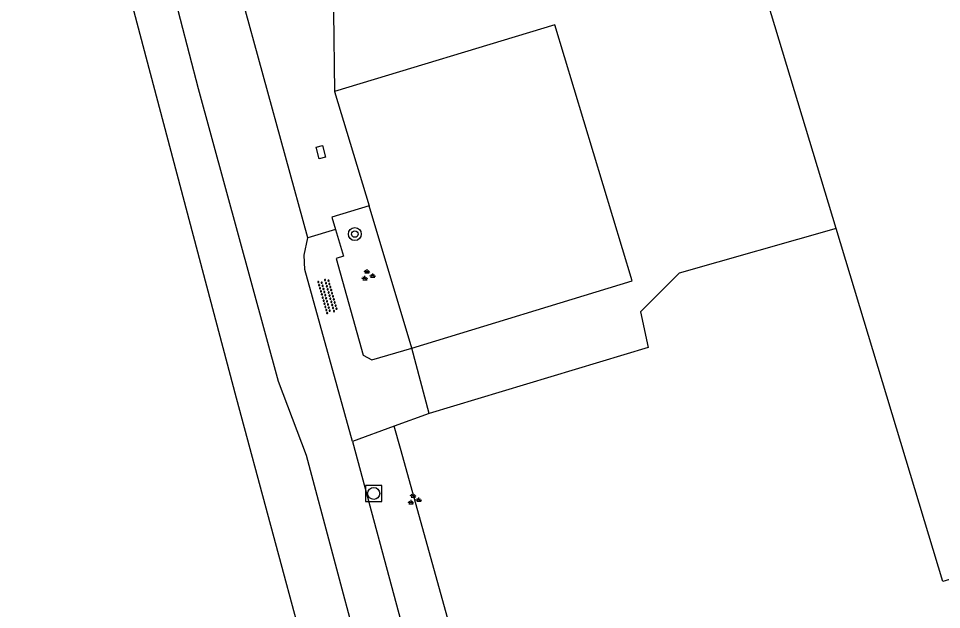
# Model space of a CAD drawing. Extents: x 124000 to 129000, y 395500 to 397503.
# Drawn here: x 126731.1 to 126788.3, y 397002.7 to 397039.3 of the extents above; entities that cross this region are included whole.
import ezdxf

# ---------------------------------------------------------------- set-up
doc = ezdxf.new("R2010")
doc.units = 0
for name, color, linetype in [('gg-afsc-draadraster', 7, 'Continuous'), ('gg-afsc-lijn draadraster', 7, 'Continuous'), ('gg-bbg-bijgebouw', 7, 'Continuous'), ('gg-knt-verharding', 7, 'Continuous'), ('gt-grn-groengrens', 7, 'Continuous'), ('gt-grn-weggrens', 7, 'Continuous'), ('gt-symb-boom', 7, 'Continuous'), ('gt-symb-groenvak', 7, 'Continuous'), ('gt-symb-kolk center center', 7, 'Continuous'), ('gt-symb-overige verharding', 7, 'Continuous'), ('gt-symb-rioolschacht', 7, 'Continuous')]:
    doc.layers.add(name, color=color, linetype=linetype)

# ---------------------------------------------------------------- blocks, each defined once
blk = doc.blocks.new('gt0-GRVAK')
at = {"layer": 'gt-symb-groenvak'}
for p, q in [((-0.11, 0.189), (-0.228, 0.24)), ((-0.182, 0.153), (0.088, 0.153)), ((-0.091, 0.211), (-0.156, 0.322)), ((-0.047, 0.214), (-0.047, 0.393)), ((-0.004, 0.211), (0.061, 0.322)), ((0.015, 0.189), (0.133, 0.24)), ((0.262, -0.052), (0.197, 0.059)), ((0.305, -0.049), (0.305, 0.13)), ((0.349, -0.052), (0.414, 0.059)), ((-0.245, -0.228), (-0.363, -0.177)), ((-0.318, -0.264), (-0.047, -0.264)), ((-0.226, -0.206), (-0.291, -0.095)), ((-0.183, -0.203), (-0.183, -0.024)), ((-0.139, -0.206), (-0.074, -0.095)), ((-0.12, -0.228), (-0.002, -0.177)), ((0.243, -0.074), (0.125, -0.023)), ((0.17, -0.11), (0.441, -0.11)), ((0.368, -0.074), (0.486, -0.023))]:
    blk.add_line(p, q, dxfattribs=at)
blk = doc.blocks.new('gt0-RS')
at = {"layer": 'gt-symb-rioolschacht'}
blk.add_lwpolyline([(-0.5, -0.5), (0.5, -0.5), (0.5, 0.5), (-0.5, 0.5)], close=True, dxfattribs=at)
blk.add_circle((0, 0), 0.375, dxfattribs=at)
blk = doc.blocks.new('gt0-OVH')
at = {"layer": 'gt-symb-overige verharding'}
for points in [[(-0.972, 0.298), (-0.967, 0.308), (-0.965, 0.319), (-0.966, 0.33), (-0.971, 0.34), (-0.978, 0.348), (-0.988, 0.353), (-0.999, 0.355), (-1.01, 0.354), (-1.02, 0.349), (-1.028, 0.342), (-1.033, 0.332), (-1.035, 0.321), (-1.034, 0.31), (-1.029, 0.3), (-1.022, 0.292), (-1.012, 0.287), (-1.001, 0.285), (-0.99, 0.286), (-0.98, 0.291)], [(-0.872, 0.106), (-0.867, 0.116), (-0.865, 0.126), (-0.866, 0.137), (-0.871, 0.147), (-0.878, 0.156), (-0.888, 0.161), (-0.899, 0.163), (-0.91, 0.162), (-0.92, 0.157), (-0.928, 0.15), (-0.933, 0.14), (-0.935, 0.129), (-0.934, 0.118), (-0.929, 0.108), (-0.922, 0.1), (-0.912, 0.095), (-0.901, 0.092), (-0.89, 0.094), (-0.88, 0.098)], [(-0.772, 0.298), (-0.767, 0.308), (-0.765, 0.319), (-0.766, 0.33), (-0.771, 0.34), (-0.778, 0.348), (-0.788, 0.353), (-0.799, 0.355), (-0.81, 0.354), (-0.82, 0.349), (-0.828, 0.342), (-0.833, 0.332), (-0.835, 0.321), (-0.834, 0.31), (-0.829, 0.3), (-0.822, 0.292), (-0.812, 0.287), (-0.801, 0.285), (-0.79, 0.286), (-0.78, 0.291)], [(-0.672, 0.106), (-0.667, 0.116), (-0.665, 0.126), (-0.666, 0.137), (-0.671, 0.147), (-0.678, 0.156), (-0.688, 0.161), (-0.699, 0.163), (-0.71, 0.162), (-0.72, 0.157), (-0.728, 0.15), (-0.733, 0.14), (-0.735, 0.129), (-0.734, 0.118), (-0.729, 0.108), (-0.722, 0.1), (-0.712, 0.095), (-0.701, 0.092), (-0.69, 0.094), (-0.68, 0.098)], [(-0.572, 0.298), (-0.567, 0.308), (-0.565, 0.319), (-0.566, 0.33), (-0.571, 0.34), (-0.578, 0.348), (-0.588, 0.353), (-0.599, 0.355), (-0.61, 0.354), (-0.62, 0.349), (-0.628, 0.342), (-0.633, 0.332), (-0.635, 0.321), (-0.634, 0.31), (-0.629, 0.3), (-0.622, 0.292), (-0.612, 0.287), (-0.601, 0.285), (-0.59, 0.286), (-0.58, 0.291)], [(-0.472, 0.106), (-0.467, 0.116), (-0.465, 0.126), (-0.466, 0.137), (-0.471, 0.147), (-0.478, 0.156), (-0.488, 0.161), (-0.499, 0.163), (-0.51, 0.162), (-0.52, 0.157), (-0.528, 0.15), (-0.533, 0.14), (-0.535, 0.129), (-0.534, 0.118), (-0.529, 0.108), (-0.522, 0.1), (-0.512, 0.095), (-0.501, 0.092), (-0.49, 0.094), (-0.48, 0.098)], [(-0.372, 0.298), (-0.367, 0.308), (-0.365, 0.319), (-0.366, 0.33), (-0.371, 0.34), (-0.378, 0.348), (-0.388, 0.353), (-0.399, 0.355), (-0.41, 0.354), (-0.42, 0.349), (-0.428, 0.342), (-0.433, 0.332), (-0.435, 0.321), (-0.434, 0.31), (-0.429, 0.3), (-0.422, 0.292), (-0.412, 0.287), (-0.401, 0.285), (-0.39, 0.286), (-0.38, 0.291)], [(-0.272, 0.106), (-0.267, 0.116), (-0.265, 0.126), (-0.266, 0.137), (-0.271, 0.147), (-0.278, 0.156), (-0.288, 0.161), (-0.299, 0.163), (-0.31, 0.162), (-0.32, 0.157), (-0.328, 0.15), (-0.333, 0.14), (-0.335, 0.129), (-0.334, 0.118), (-0.329, 0.108), (-0.322, 0.1), (-0.312, 0.095), (-0.301, 0.092), (-0.29, 0.094), (-0.28, 0.098)], [(-0.172, 0.298), (-0.167, 0.308), (-0.165, 0.319), (-0.166, 0.33), (-0.171, 0.34), (-0.178, 0.348), (-0.188, 0.353), (-0.199, 0.355), (-0.21, 0.354), (-0.22, 0.349), (-0.228, 0.342), (-0.233, 0.332), (-0.235, 0.321), (-0.234, 0.31), (-0.229, 0.3), (-0.222, 0.292), (-0.212, 0.287), (-0.201, 0.285), (-0.19, 0.286), (-0.18, 0.291)], [(-0.072, 0.106), (-0.067, 0.116), (-0.065, 0.126), (-0.066, 0.137), (-0.071, 0.147), (-0.078, 0.156), (-0.088, 0.161), (-0.099, 0.163), (-0.11, 0.162), (-0.12, 0.157), (-0.128, 0.15), (-0.133, 0.14), (-0.135, 0.129), (-0.134, 0.118), (-0.129, 0.108), (-0.122, 0.1), (-0.112, 0.095), (-0.101, 0.092), (-0.09, 0.094), (-0.08, 0.098)], [(0.028, 0.298), (0.033, 0.308), (0.035, 0.319), (0.034, 0.33), (0.029, 0.34), (0.022, 0.348), (0.012, 0.353), (0.001, 0.355), (-0.01, 0.354), (-0.02, 0.349), (-0.028, 0.342), (-0.033, 0.332), (-0.035, 0.321), (-0.034, 0.31), (-0.029, 0.3), (-0.022, 0.292), (-0.012, 0.287), (-0.001, 0.285), (0.01, 0.286), (0.02, 0.291)], [(0.128, 0.106), (0.133, 0.116), (0.135, 0.126), (0.134, 0.137), (0.129, 0.147), (0.122, 0.156), (0.112, 0.161), (0.101, 0.163), (0.09, 0.162), (0.08, 0.157), (0.072, 0.15), (0.067, 0.14), (0.065, 0.129), (0.066, 0.118), (0.071, 0.108), (0.078, 0.1), (0.088, 0.095), (0.099, 0.092), (0.11, 0.094), (0.12, 0.098)], [(0.228, 0.298), (0.233, 0.308), (0.235, 0.319), (0.234, 0.33), (0.229, 0.34), (0.222, 0.348), (0.212, 0.353), (0.201, 0.355), (0.19, 0.354), (0.18, 0.349), (0.172, 0.342), (0.167, 0.332), (0.165, 0.321), (0.166, 0.31), (0.171, 0.3), (0.178, 0.292), (0.188, 0.287), (0.199, 0.285), (0.21, 0.286), (0.22, 0.291)], [(0.328, 0.106), (0.333, 0.116), (0.335, 0.126), (0.334, 0.137), (0.329, 0.147), (0.322, 0.156), (0.312, 0.161), (0.301, 0.163), (0.29, 0.162), (0.28, 0.157), (0.272, 0.15), (0.267, 0.14), (0.265, 0.129), (0.266, 0.118), (0.271, 0.108), (0.278, 0.1), (0.288, 0.095), (0.299, 0.092), (0.31, 0.094), (0.32, 0.098)], [(0.428, 0.298), (0.433, 0.308), (0.435, 0.319), (0.434, 0.33), (0.429, 0.34), (0.422, 0.348), (0.412, 0.353), (0.401, 0.355), (0.39, 0.354), (0.38, 0.349), (0.372, 0.342), (0.367, 0.332), (0.365, 0.321), (0.366, 0.31), (0.371, 0.3), (0.378, 0.292), (0.388, 0.287), (0.399, 0.285), (0.41, 0.286), (0.42, 0.291)], [(0.528, 0.106), (0.533, 0.116), (0.535, 0.126), (0.534, 0.137), (0.529, 0.147), (0.522, 0.156), (0.512, 0.161), (0.501, 0.163), (0.49, 0.162), (0.48, 0.157), (0.472, 0.15), (0.467, 0.14), (0.465, 0.129), (0.466, 0.118), (0.471, 0.108), (0.478, 0.1), (0.488, 0.095), (0.499, 0.092), (0.51, 0.094), (0.52, 0.098)], [(0.628, 0.298), (0.633, 0.308), (0.635, 0.319), (0.634, 0.33), (0.629, 0.34), (0.622, 0.348), (0.612, 0.353), (0.601, 0.355), (0.59, 0.354), (0.58, 0.349), (0.572, 0.342), (0.567, 0.332), (0.565, 0.321), (0.566, 0.31), (0.571, 0.3), (0.578, 0.292), (0.588, 0.287), (0.599, 0.285), (0.61, 0.286), (0.62, 0.291)], [(0.728, 0.106), (0.733, 0.116), (0.735, 0.126), (0.734, 0.137), (0.729, 0.147), (0.722, 0.156), (0.712, 0.161), (0.701, 0.163), (0.69, 0.162), (0.68, 0.157), (0.672, 0.15), (0.667, 0.14), (0.665, 0.129), (0.666, 0.118), (0.671, 0.108), (0.678, 0.1), (0.688, 0.095), (0.699, 0.092), (0.71, 0.094), (0.72, 0.098)], [(0.828, 0.298), (0.833, 0.308), (0.835, 0.319), (0.834, 0.33), (0.829, 0.34), (0.822, 0.348), (0.812, 0.353), (0.801, 0.355), (0.79, 0.354), (0.78, 0.349), (0.772, 0.342), (0.767, 0.332), (0.765, 0.321), (0.766, 0.31), (0.771, 0.3), (0.778, 0.292), (0.788, 0.287), (0.799, 0.285), (0.81, 0.286), (0.82, 0.291)], [(0.928, 0.106), (0.933, 0.116), (0.935, 0.126), (0.934, 0.137), (0.929, 0.147), (0.922, 0.156), (0.912, 0.161), (0.901, 0.163), (0.89, 0.162), (0.88, 0.157), (0.872, 0.15), (0.867, 0.14), (0.865, 0.129), (0.866, 0.118), (0.871, 0.108), (0.878, 0.1), (0.888, 0.095), (0.899, 0.092), (0.91, 0.094), (0.92, 0.098)], [(1.028, 0.298), (1.033, 0.308), (1.035, 0.319), (1.034, 0.33), (1.029, 0.34), (1.022, 0.348), (1.012, 0.353), (1.001, 0.355), (0.99, 0.354), (0.98, 0.349), (0.972, 0.342), (0.967, 0.332), (0.965, 0.321), (0.966, 0.31), (0.971, 0.3), (0.978, 0.292), (0.988, 0.287), (0.999, 0.285), (1.01, 0.286), (1.02, 0.291)], [(-0.972, -0.142), (-0.967, -0.132), (-0.965, -0.121), (-0.966, -0.11), (-0.971, -0.1), (-0.978, -0.092), (-0.988, -0.087), (-0.999, -0.085), (-1.01, -0.086), (-1.02, -0.091), (-1.028, -0.098), (-1.033, -0.108), (-1.035, -0.119), (-1.034, -0.13), (-1.029, -0.14), (-1.022, -0.148), (-1.012, -0.153), (-1.001, -0.155), (-0.99, -0.154), (-0.98, -0.149)], [(-0.872, -0.334), (-0.867, -0.324), (-0.865, -0.314), (-0.866, -0.303), (-0.871, -0.293), (-0.878, -0.284), (-0.888, -0.279), (-0.899, -0.277), (-0.91, -0.278), (-0.92, -0.283), (-0.928, -0.29), (-0.933, -0.3), (-0.935, -0.311), (-0.934, -0.322), (-0.929, -0.332), (-0.922, -0.34), (-0.912, -0.345), (-0.901, -0.348), (-0.89, -0.346), (-0.88, -0.342)], [(-0.772, -0.142), (-0.767, -0.132), (-0.765, -0.121), (-0.766, -0.11), (-0.771, -0.1), (-0.778, -0.092), (-0.788, -0.087), (-0.799, -0.085), (-0.81, -0.086), (-0.82, -0.091), (-0.828, -0.098), (-0.833, -0.108), (-0.835, -0.119), (-0.834, -0.13), (-0.829, -0.14), (-0.822, -0.148), (-0.812, -0.153), (-0.801, -0.155), (-0.79, -0.154), (-0.78, -0.149)], [(-0.672, -0.334), (-0.667, -0.324), (-0.665, -0.314), (-0.666, -0.303), (-0.671, -0.293), (-0.678, -0.284), (-0.688, -0.279), (-0.699, -0.277), (-0.71, -0.278), (-0.72, -0.283), (-0.728, -0.29), (-0.733, -0.3), (-0.735, -0.311), (-0.734, -0.322), (-0.729, -0.332), (-0.722, -0.34), (-0.712, -0.345), (-0.701, -0.348), (-0.69, -0.346), (-0.68, -0.342)], [(-0.572, -0.142), (-0.567, -0.132), (-0.565, -0.121), (-0.566, -0.11), (-0.571, -0.1), (-0.578, -0.092), (-0.588, -0.087), (-0.599, -0.085), (-0.61, -0.086), (-0.62, -0.091), (-0.628, -0.098), (-0.633, -0.108), (-0.635, -0.119), (-0.634, -0.13), (-0.629, -0.14), (-0.622, -0.148), (-0.612, -0.153), (-0.601, -0.155), (-0.59, -0.154), (-0.58, -0.149)], [(-0.472, -0.334), (-0.467, -0.324), (-0.465, -0.314), (-0.466, -0.303), (-0.471, -0.293), (-0.478, -0.284), (-0.488, -0.279), (-0.499, -0.277), (-0.51, -0.278), (-0.52, -0.283), (-0.528, -0.29), (-0.533, -0.3), (-0.535, -0.311), (-0.534, -0.322), (-0.529, -0.332), (-0.522, -0.34), (-0.512, -0.345), (-0.501, -0.348), (-0.49, -0.346), (-0.48, -0.342)], [(-0.372, -0.142), (-0.367, -0.132), (-0.365, -0.121), (-0.366, -0.11), (-0.371, -0.1), (-0.378, -0.092), (-0.388, -0.087), (-0.399, -0.085), (-0.41, -0.086), (-0.42, -0.091), (-0.428, -0.098), (-0.433, -0.108), (-0.435, -0.119), (-0.434, -0.13), (-0.429, -0.14), (-0.422, -0.148), (-0.412, -0.153), (-0.401, -0.155), (-0.39, -0.154), (-0.38, -0.149)], [(-0.272, -0.334), (-0.267, -0.324), (-0.265, -0.314), (-0.266, -0.303), (-0.271, -0.293), (-0.278, -0.284), (-0.288, -0.279), (-0.299, -0.277), (-0.31, -0.278), (-0.32, -0.283), (-0.328, -0.29), (-0.333, -0.3), (-0.335, -0.311), (-0.334, -0.322), (-0.329, -0.332), (-0.322, -0.34), (-0.312, -0.345), (-0.301, -0.348), (-0.29, -0.346), (-0.28, -0.342)], [(-0.172, -0.142), (-0.167, -0.132), (-0.165, -0.121), (-0.166, -0.11), (-0.171, -0.1), (-0.178, -0.092), (-0.188, -0.087), (-0.199, -0.085), (-0.21, -0.086), (-0.22, -0.091), (-0.228, -0.098), (-0.233, -0.108), (-0.235, -0.119), (-0.234, -0.13), (-0.229, -0.14), (-0.222, -0.148), (-0.212, -0.153), (-0.201, -0.155), (-0.19, -0.154), (-0.18, -0.149)], [(-0.072, -0.334), (-0.067, -0.324), (-0.065, -0.314), (-0.066, -0.303), (-0.071, -0.293), (-0.078, -0.284), (-0.088, -0.279), (-0.099, -0.277), (-0.11, -0.278), (-0.12, -0.283), (-0.128, -0.29), (-0.133, -0.3), (-0.135, -0.311), (-0.134, -0.322), (-0.129, -0.332), (-0.122, -0.34), (-0.112, -0.345), (-0.101, -0.348), (-0.09, -0.346), (-0.08, -0.342)], [(0.028, -0.142), (0.033, -0.132), (0.035, -0.121), (0.034, -0.11), (0.029, -0.1), (0.022, -0.092), (0.012, -0.087), (0.001, -0.085), (-0.01, -0.086), (-0.02, -0.091), (-0.028, -0.098), (-0.033, -0.108), (-0.035, -0.119), (-0.034, -0.13), (-0.029, -0.14), (-0.022, -0.148), (-0.012, -0.153), (-0.001, -0.155), (0.01, -0.154), (0.02, -0.149)], [(0.128, -0.334), (0.133, -0.324), (0.135, -0.314), (0.134, -0.303), (0.129, -0.293), (0.122, -0.284), (0.112, -0.279), (0.101, -0.277), (0.09, -0.278), (0.08, -0.283), (0.072, -0.29), (0.067, -0.3), (0.065, -0.311), (0.066, -0.322), (0.071, -0.332), (0.078, -0.34), (0.088, -0.345), (0.099, -0.348), (0.11, -0.346), (0.12, -0.342)], [(0.228, -0.142), (0.233, -0.132), (0.235, -0.121), (0.234, -0.11), (0.229, -0.1), (0.222, -0.092), (0.212, -0.087), (0.201, -0.085), (0.19, -0.086), (0.18, -0.091), (0.172, -0.098), (0.167, -0.108), (0.165, -0.119), (0.166, -0.13), (0.171, -0.14), (0.178, -0.148), (0.188, -0.153), (0.199, -0.155), (0.21, -0.154), (0.22, -0.149)], [(0.328, -0.334), (0.333, -0.324), (0.335, -0.314), (0.334, -0.303), (0.329, -0.293), (0.322, -0.284), (0.312, -0.279), (0.301, -0.277), (0.29, -0.278), (0.28, -0.283), (0.272, -0.29), (0.267, -0.3), (0.265, -0.311), (0.266, -0.322), (0.271, -0.332), (0.278, -0.34), (0.288, -0.345), (0.299, -0.348), (0.31, -0.346), (0.32, -0.342)], [(0.428, -0.142), (0.433, -0.132), (0.435, -0.121), (0.434, -0.11), (0.429, -0.1), (0.422, -0.092), (0.412, -0.087), (0.401, -0.085), (0.39, -0.086), (0.38, -0.091), (0.372, -0.098), (0.367, -0.108), (0.365, -0.119), (0.366, -0.13), (0.371, -0.14), (0.378, -0.148), (0.388, -0.153), (0.399, -0.155), (0.41, -0.154), (0.42, -0.149)], [(0.528, -0.334), (0.533, -0.324), (0.535, -0.314), (0.534, -0.303), (0.529, -0.293), (0.522, -0.284), (0.512, -0.279), (0.501, -0.277), (0.49, -0.278), (0.48, -0.283), (0.472, -0.29), (0.467, -0.3), (0.465, -0.311), (0.466, -0.322), (0.471, -0.332), (0.478, -0.34), (0.488, -0.345), (0.499, -0.348), (0.51, -0.346), (0.52, -0.342)], [(0.628, -0.142), (0.633, -0.132), (0.635, -0.121), (0.634, -0.11), (0.629, -0.1), (0.622, -0.092), (0.612, -0.087), (0.601, -0.085), (0.59, -0.086), (0.58, -0.091), (0.572, -0.098), (0.567, -0.108), (0.565, -0.119), (0.566, -0.13), (0.571, -0.14), (0.578, -0.148), (0.588, -0.153), (0.599, -0.155), (0.61, -0.154), (0.62, -0.149)], [(0.728, -0.334), (0.733, -0.324), (0.735, -0.314), (0.734, -0.303), (0.729, -0.293), (0.722, -0.284), (0.712, -0.279), (0.701, -0.277), (0.69, -0.278), (0.68, -0.283), (0.672, -0.29), (0.667, -0.3), (0.665, -0.311), (0.666, -0.322), (0.671, -0.332), (0.678, -0.34), (0.688, -0.345), (0.699, -0.348), (0.71, -0.346), (0.72, -0.342)], [(0.828, -0.142), (0.833, -0.132), (0.835, -0.121), (0.834, -0.11), (0.829, -0.1), (0.822, -0.092), (0.812, -0.087), (0.801, -0.085), (0.79, -0.086), (0.78, -0.091), (0.772, -0.098), (0.767, -0.108), (0.765, -0.119), (0.766, -0.13), (0.771, -0.14), (0.778, -0.148), (0.788, -0.153), (0.799, -0.155), (0.81, -0.154), (0.82, -0.149)], [(0.928, -0.334), (0.933, -0.324), (0.935, -0.314), (0.934, -0.303), (0.929, -0.293), (0.922, -0.284), (0.912, -0.279), (0.901, -0.277), (0.89, -0.278), (0.88, -0.283), (0.872, -0.29), (0.867, -0.3), (0.865, -0.311), (0.866, -0.322), (0.871, -0.332), (0.878, -0.34), (0.888, -0.345), (0.899, -0.348), (0.91, -0.346), (0.92, -0.342)], [(1.028, -0.142), (1.033, -0.132), (1.035, -0.121), (1.034, -0.11), (1.029, -0.1), (1.022, -0.092), (1.012, -0.087), (1.001, -0.085), (0.99, -0.086), (0.98, -0.091), (0.972, -0.098), (0.967, -0.108), (0.965, -0.119), (0.966, -0.13), (0.971, -0.14), (0.978, -0.148), (0.988, -0.153), (0.999, -0.155), (1.01, -0.154), (1.02, -0.149)]]:
    blk.add_lwpolyline(points, close=True, dxfattribs=at)
blk = doc.blocks.new('gt0-KOLKCC')
at = {"layer": 'gt-symb-kolk center center'}
blk.add_lwpolyline([(-0.375, 0.2), (0.375, 0.2), (0.375, -0.2), (-0.375, -0.2)], close=True, dxfattribs=at)
blk = doc.blocks.new('gt0-BOOM')
at = {"layer": 'gt-symb-boom'}
for radius in [0.4, 0.2]:
    blk.add_circle((0, 0), radius, dxfattribs=at)

msp = doc.modelspace()

# ---------------------------------------------------------------- linework, layer by layer
at = {"layer": 'gg-afsc-draadraster'}
msp.add_lwpolyline([(126781.727, 397026.285), (126771.998, 397023.532), (126769.597, 397021.125), (126770.077, 397018.916), (126756.518, 397014.836)], dxfattribs=at)
at = {"layer": 'gg-afsc-lijn draadraster'}
msp.add_lwpolyline([(126781.727, 397026.285), (126771.998, 397023.532), (126769.597, 397021.125), (126770.077, 397018.916), (126756.518, 397014.836)], dxfattribs=at)
at = {"layer": 'gg-bbg-bijgebouw'}
for p, q in [((126750.647, 397034.778), (126752.781, 397027.691)), ((126755.436, 397018.877), (126752.781, 397027.691)), ((126781.727, 397026.285), (126781.724, 397026.294))]:
    msp.add_line(p, q, dxfattribs=at)
for points in [[(126781.724, 397026.294), (126776.767, 397042.684), (126795.885, 397048.449), (126807.473, 397010.175)], [(126755.436, 397018.877), (126769.096, 397023.038), (126764.3, 397038.92), (126750.647, 397034.778)], [(126807.473, 397010.175), (126788.34, 397004.419), (126781.727, 397026.285)]]:
    msp.add_lwpolyline(points, dxfattribs=at)
at = {"layer": 'gg-knt-verharding'}
for p, q in [((126750.705, 397026.233), (126748.996, 397025.718)), ((126756.518, 397014.836), (126754.341, 397014.043)), ((126754.341, 397014.043), (126751.759, 397013.102)), ((126751.759, 397013.102), (126755.279, 397000))]:
    msp.add_line(p, q, dxfattribs=at)
for points in [[(126748.996, 397025.718), (126744.834, 397040.855), (126744.353, 397041.543), (126738.899, 397061.876)], [(126752.172, 397000), (126748.914, 397012.218), (126747.176, 397016.8), (126742.205, 397034.951), (126736.075, 397058.596), (126736.09, 397059.824), (126735.784, 397061.041)], [(126752.781, 397027.691), (126750.475, 397026.996), (126750.705, 397026.233)], [(126750.705, 397026.233), (126751.206, 397024.567), (126750.751, 397024.43)], [(126751.759, 397013.102), (126748.809, 397023.747), (126748.754, 397024.643), (126748.996, 397025.718)], [(126750.751, 397024.43), (126752.417, 397018.432), (126752.956, 397018.149), (126755.436, 397018.877)]]:
    msp.add_lwpolyline(points, dxfattribs=at)
at = {"layer": 'gt-grn-groengrens'}
for p, q in [((126754.726, 397012.658), (126754.341, 397014.043)), ((126769.846, 396958.242), (126754.726, 397012.658))]:
    msp.add_line(p, q, dxfattribs=at)
msp.add_lwpolyline([(126762.86, 396945.066), (126748.816, 397000), (126744.577, 397015.769), (126732.9, 397059.863), (126716.157, 397126.672), (126711.926, 397142.797), (126705.272, 397166.023), (126694.756, 397192.794), (126682.182, 397219.558), (126674.665, 397234.422)], dxfattribs=at)
at = {"layer": 'gt-grn-weggrens'}
for p, q in [((126750.589, 397039.691), (126750.647, 397034.778)), ((126756.518, 397014.836), (126755.436, 397018.877))]:
    msp.add_line(p, q, dxfattribs=at)

# ---------------------------------------------------------------- block references
at = {"layer": 'gt-symb-boom'}
msp.add_blockref('gt0-BOOM', (126751.902, 397025.946), dxfattribs=at)
at = {"layer": 'gt-symb-groenvak'}
for p in [(126752.708, 397023.381), (126755.567, 397009.498)]:
    msp.add_blockref('gt0-GRVAK', p, dxfattribs=at)
at = {"layer": 'gt-symb-kolk center center', "rotation": -75.04643524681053}
msp.add_blockref('gt0-KOLKCC', (126749.792, 397031.027), dxfattribs=at)
at = {"layer": 'gt-symb-overige verharding', "rotation": 105.96901653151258}
msp.add_blockref('gt0-OVH', (126750.219, 397022.099), dxfattribs=at)
at = {"layer": 'gt-symb-rioolschacht'}
msp.add_blockref('gt0-RS', (126753.071, 397009.875), dxfattribs=at)

doc.saveas('drawing.dxf')
